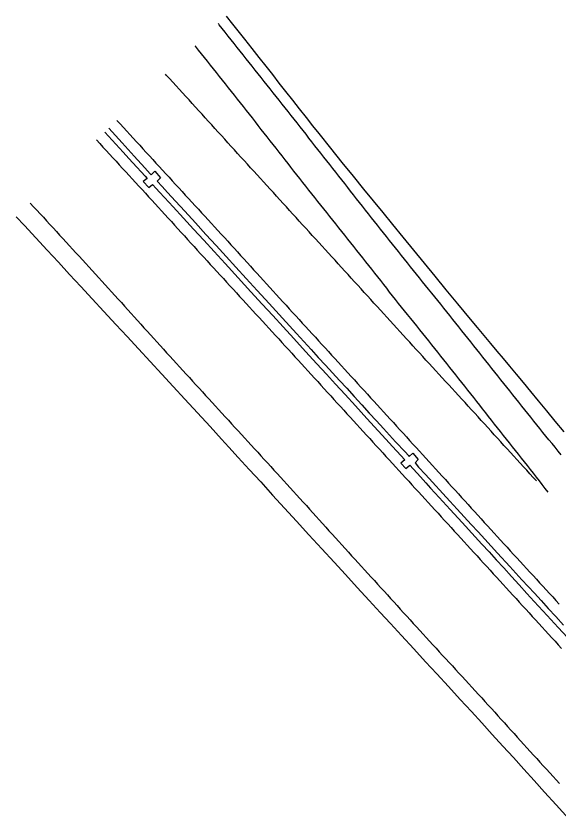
# Model space of a CAD drawing. Extents: x 1948091 to 1975253, y 787267 to 823306.
# Drawn here: x 1948090.5 to 1948372.2, y 822890.1 to 823306.5 of the extents above; entities that cross this region are included whole.
import ezdxf

# ---------------------------------------------------------------- set-up
doc = ezdxf.new("R2010")
doc.units = 0
doc.layers.add('RD_EX_Pavement_Markings', color=7, linetype='Continuous')
doc.layers.add('RD_EX_Road', color=7, linetype='Continuous')

msp = doc.modelspace()

# ---------------------------------------------------------------- linework, layer by layer
at = {"layer": 'RD_EX_Pavement_Markings'}
for points in [[(1948373.36, 823078.93), (1948371.79, 823080.87), (1948370.21, 823082.81), (1948368.64, 823084.75), (1948367.06, 823086.69), (1948365.49, 823088.63), (1948363.91, 823090.57), (1948362.35, 823092.52), (1948360.78, 823094.47), (1948359.22, 823096.42), (1948357.66, 823098.37), (1948356.09, 823100.32), (1948354.53, 823102.27), (1948352.96, 823104.22), (1948351.4, 823106.17), (1948349.84, 823108.12), (1948348.27, 823110.07), (1948346.71, 823112.02), (1948345.15, 823113.97), (1948343.58, 823115.92), (1948342.02, 823117.87), (1948340.45, 823119.82), (1948338.89, 823121.77), (1948337.33, 823123.72), (1948335.77, 823125.68), (1948334.22, 823127.64), (1948332.66, 823129.59), (1948331.11, 823131.55), (1948329.55, 823133.51), (1948327.99, 823135.46), (1948326.44, 823137.42), (1948324.88, 823139.38), (1948323.33, 823141.33), (1948321.77, 823143.29), (1948320.22, 823145.25), (1948318.66, 823147.2), (1948317.1, 823149.16), (1948315.55, 823151.12), (1948313.99, 823153.08), (1948312.44, 823155.03), (1948310.87, 823156.98), (1948309.31, 823158.93), (1948307.74, 823160.88), (1948306.18, 823162.83), (1948304.61, 823164.78), (1948303.05, 823166.73), (1948301.48, 823168.68), (1948299.92, 823170.62), (1948298.35, 823172.57), (1948296.78, 823174.52), (1948295.22, 823176.47), (1948293.65, 823178.42), (1948292.09, 823180.37), (1948290.52, 823182.32), (1948288.96, 823184.27), (1948287.39, 823186.22), (1948285.82, 823188.16), (1948284.27, 823190.12), (1948282.72, 823192.09), (1948281.17, 823194.05), (1948279.62, 823196.01), (1948278.07, 823197.97), (1948276.52, 823199.93), (1948274.97, 823201.89), (1948273.42, 823203.86), (1948271.87, 823205.82), (1948270.32, 823207.78), (1948268.77, 823209.74), (1948267.23, 823211.7), (1948265.68, 823213.67), (1948264.14, 823215.63), (1948262.59, 823217.6), (1948261.05, 823219.57), (1948259.5, 823221.53), (1948257.96, 823223.5), (1948256.41, 823225.46), (1948254.87, 823227.43), (1948253.32, 823229.39), (1948251.78, 823231.36), (1948250.23, 823233.32), (1948248.69, 823235.29), (1948247.15, 823237.26), (1948245.61, 823239.23), (1948244.06, 823241.19), (1948242.52, 823243.16), (1948240.98, 823245.13), (1948239.43, 823247.09), (1948237.89, 823249.06), (1948236.35, 823251.03), (1948234.8, 823252.99), (1948233.25, 823254.95), (1948231.69, 823256.91), (1948230.14, 823258.87), (1948228.59, 823260.83), (1948227.04, 823262.79), (1948225.49, 823264.75), (1948223.94, 823266.71), (1948222.38, 823268.67), (1948220.83, 823270.63), (1948219.28, 823272.59), (1948217.73, 823274.55), (1948216.18, 823276.51), (1948214.63, 823278.47), (1948213.07, 823280.43), (1948211.52, 823282.39), (1948209.97, 823284.35), (1948208.42, 823286.31), (1948206.86, 823288.27), (1948205.31, 823290.23), (1948203.76, 823292.18), (1948202.2, 823294.14), (1948200.65, 823296.1), (1948199.1, 823298.06), (1948197.54, 823300.02), (1948195.99, 823301.98), (1948195.52, 823302.57)], [(1948366.69, 823059.54), (1948365.15, 823061.5), (1948363.6, 823063.47), (1948362.06, 823065.43), (1948360.52, 823067.4), (1948358.97, 823069.37), (1948357.43, 823071.33), (1948355.88, 823073.3), (1948354.34, 823075.26), (1948352.8, 823077.23), (1948351.25, 823079.2), (1948349.71, 823081.16), (1948348.16, 823083.13), (1948346.62, 823085.09), (1948345.07, 823087.05), (1948343.51, 823089.01), (1948341.96, 823090.97), (1948340.41, 823092.93), (1948338.85, 823094.88), (1948337.3, 823096.84), (1948335.75, 823098.8), (1948334.2, 823100.76), (1948332.64, 823102.72), (1948331.09, 823104.68), (1948329.54, 823106.64), (1948327.98, 823108.59), (1948326.43, 823110.55), (1948324.88, 823112.51), (1948323.32, 823114.47), (1948321.77, 823116.43), (1948320.22, 823118.39), (1948318.67, 823120.35), (1948317.11, 823122.31), (1948315.56, 823124.27), (1948314.01, 823126.22), (1948312.45, 823128.18), (1948310.9, 823130.14), (1948309.35, 823132.1), (1948307.79, 823134.06), (1948306.23, 823136.01), (1948304.66, 823137.96), (1948303.1, 823139.91), (1948301.54, 823141.86), (1948299.97, 823143.81), (1948298.41, 823145.76), (1948296.84, 823147.71), (1948295.28, 823149.66), (1948293.72, 823151.61), (1948292.15, 823153.56), (1948290.59, 823155.51), (1948289.03, 823157.46), (1948287.47, 823159.42), (1948285.92, 823161.38), (1948284.38, 823163.34), (1948282.83, 823165.31), (1948281.28, 823167.27), (1948279.73, 823169.23), (1948278.19, 823171.2), (1948276.64, 823173.16), (1948275.09, 823175.12), (1948273.55, 823177.09), (1948272, 823179.05), (1948270.45, 823181.02), (1948268.9, 823182.98), (1948267.36, 823184.94), (1948265.81, 823186.91), (1948264.26, 823188.87), (1948262.71, 823190.83), (1948261.15, 823192.78), (1948259.59, 823194.73), (1948258.03, 823196.69), (1948256.47, 823198.64), (1948254.91, 823200.6), (1948253.35, 823202.55), (1948251.79, 823204.5), (1948250.23, 823206.46), (1948248.67, 823208.41), (1948247.11, 823210.36), (1948245.55, 823212.32), (1948243.99, 823214.27), (1948242.44, 823216.23), (1948240.89, 823218.2), (1948239.35, 823220.16), (1948237.81, 823222.13), (1948236.27, 823224.1), (1948234.73, 823226.07), (1948233.18, 823228.03), (1948231.64, 823230), (1948230.1, 823231.97), (1948228.56, 823233.94), (1948227.02, 823235.91), (1948225.47, 823237.87), (1948223.93, 823239.84), (1948222.39, 823241.81), (1948220.85, 823243.78), (1948219.31, 823245.74), (1948217.77, 823247.71), (1948216.22, 823249.68), (1948214.68, 823251.65), (1948213.14, 823253.61), (1948211.6, 823255.58), (1948210.06, 823257.55), (1948208.51, 823259.52), (1948206.95, 823261.47), (1948205.4, 823263.43), (1948203.84, 823265.38), (1948202.28, 823267.34), (1948200.72, 823269.29), (1948199.17, 823271.25), (1948197.61, 823273.2), (1948196.05, 823275.16), (1948194.49, 823277.12), (1948192.94, 823279.07), (1948191.38, 823281.03), (1948189.82, 823282.98), (1948188.26, 823284.94), (1948186.71, 823286.89), (1948185.15, 823288.85), (1948183.6, 823290.81), (1948183.43, 823291.04)], [(1948360.55, 823065.34), (1948358.86, 823067.18), (1948357.18, 823069.03), (1948355.5, 823070.88), (1948353.81, 823072.73), (1948352.13, 823074.58), (1948350.45, 823076.42), (1948348.76, 823078.27), (1948347.08, 823080.12), (1948345.4, 823081.97), (1948343.71, 823083.81), (1948342.03, 823085.66), (1948340.35, 823087.51), (1948338.66, 823089.36), (1948336.98, 823091.21), (1948335.29, 823093.05), (1948333.61, 823094.9), (1948331.93, 823096.75), (1948330.24, 823098.6), (1948328.55, 823100.44), (1948326.86, 823102.28), (1948325.18, 823104.12), (1948323.49, 823105.97), (1948321.8, 823107.81), (1948320.11, 823109.65), (1948318.42, 823111.49), (1948316.73, 823113.33), (1948315.04, 823115.18), (1948313.35, 823117.02), (1948311.66, 823118.86), (1948309.97, 823120.7), (1948308.28, 823122.55), (1948306.59, 823124.39), (1948304.9, 823126.23), (1948303.21, 823128.07), (1948301.52, 823129.92), (1948299.83, 823131.76), (1948298.14, 823133.6), (1948296.46, 823135.45), (1948294.77, 823137.29), (1948293.09, 823139.14), (1948291.4, 823140.99), (1948289.72, 823142.84), (1948288.03, 823144.68), (1948286.35, 823146.53), (1948284.67, 823148.38), (1948282.98, 823150.22), (1948281.3, 823152.07), (1948279.61, 823153.92), (1948277.93, 823155.77), (1948276.24, 823157.61), (1948274.56, 823159.46), (1948272.88, 823161.31), (1948271.19, 823163.16), (1948269.51, 823165), (1948267.82, 823166.85), (1948266.14, 823168.7), (1948264.46, 823170.55), (1948262.77, 823172.39), (1948261.09, 823174.24), (1948259.4, 823176.09), (1948257.72, 823177.93), (1948256.03, 823179.78), (1948254.35, 823181.63), (1948252.67, 823183.48), (1948250.98, 823185.32), (1948249.3, 823187.17), (1948247.61, 823189.02), (1948245.93, 823190.86), (1948244.24, 823192.71), (1948242.56, 823194.56), (1948240.87, 823196.41), (1948239.19, 823198.25), (1948237.5, 823200.1), (1948235.82, 823201.95), (1948234.13, 823203.79), (1948232.45, 823205.64), (1948230.76, 823207.49), (1948229.08, 823209.33), (1948227.39, 823211.18), (1948225.71, 823213.03), (1948224.02, 823214.87), (1948222.34, 823216.72), (1948220.65, 823218.57), (1948218.97, 823220.41), (1948217.28, 823222.26), (1948215.6, 823224.11), (1948213.91, 823225.95), (1948212.23, 823227.8), (1948210.54, 823229.65), (1948208.86, 823231.5), (1948207.17, 823233.34), (1948205.49, 823235.19), (1948203.81, 823237.04), (1948202.13, 823238.89), (1948200.45, 823240.74), (1948198.77, 823242.59), (1948197.08, 823244.44), (1948195.4, 823246.29), (1948193.72, 823248.14), (1948192.04, 823249.99), (1948190.36, 823251.84), (1948188.68, 823253.69), (1948187, 823255.54), (1948185.32, 823257.39), (1948183.64, 823259.24), (1948181.95, 823261.09), (1948180.27, 823262.94), (1948178.59, 823264.79), (1948176.91, 823266.64), (1948175.23, 823268.49), (1948173.55, 823270.34), (1948171.87, 823272.19), (1948170.18, 823274.04), (1948168.48, 823275.87), (1948168.03, 823276.36)], [(1948142.88, 823252.36), (1948144.56, 823250.52), (1948146.25, 823248.67), (1948147.93, 823246.82), (1948149.62, 823244.98), (1948151.3, 823243.13), (1948152.99, 823241.29), (1948154.67, 823239.44), (1948156.36, 823237.59), (1948158.05, 823235.75), (1948159.74, 823233.9), (1948161.43, 823232.06), (1948163.12, 823230.22), (1948164.81, 823228.38), (1948166.5, 823226.54), (1948168.19, 823224.69), (1948169.88, 823222.85), (1948171.57, 823221.01), (1948173.26, 823219.17), (1948174.95, 823217.33), (1948176.64, 823215.48), (1948178.33, 823213.64), (1948180.02, 823211.8), (1948181.71, 823209.96), (1948183.4, 823208.12), (1948185.1, 823206.28), (1948186.79, 823204.44), (1948188.48, 823202.6), (1948190.17, 823200.76), (1948191.87, 823198.92), (1948193.56, 823197.08), (1948195.25, 823195.24), (1948196.94, 823193.4), (1948198.64, 823191.56), (1948200.32, 823189.72), (1948202.01, 823187.87), (1948203.69, 823186.02), (1948205.37, 823184.17), (1948207.06, 823182.32), (1948208.74, 823180.47), (1948210.42, 823178.63), (1948212.1, 823176.78), (1948213.79, 823174.93), (1948215.47, 823173.08), (1948217.15, 823171.23), (1948218.84, 823169.39), (1948220.52, 823167.54), (1948222.2, 823165.69), (1948223.89, 823163.84), (1948225.57, 823161.99), (1948227.25, 823160.14), (1948228.94, 823158.3), (1948230.62, 823156.45), (1948232.3, 823154.6), (1948233.99, 823152.75), (1948235.67, 823150.91), (1948237.36, 823149.06), (1948239.05, 823147.22), (1948240.74, 823145.38), (1948242.43, 823143.53), (1948244.12, 823141.69), (1948245.81, 823139.85), (1948247.5, 823138.01), (1948249.19, 823136.16), (1948250.88, 823134.32), (1948252.57, 823132.48), (1948254.25, 823130.64), (1948255.94, 823128.79), (1948257.63, 823126.95), (1948259.32, 823125.11), (1948261.01, 823123.26), (1948262.7, 823121.42), (1948264.39, 823119.58), (1948266.08, 823117.74), (1948267.77, 823115.89), (1948269.46, 823114.05), (1948271.15, 823112.21), (1948272.83, 823110.36), (1948274.52, 823108.52), (1948276.21, 823106.67), (1948277.89, 823104.83), (1948279.58, 823102.98), (1948281.26, 823101.13), (1948282.95, 823099.29), (1948284.64, 823097.44), (1948286.32, 823095.6), (1948288.01, 823093.75), (1948289.69, 823091.91), (1948291.38, 823090.06), (1948293.07, 823088.22), (1948294.75, 823086.37), (1948296.44, 823084.52), (1948298.12, 823082.68), (1948299.81, 823080.83), (1948301.5, 823078.99), (1948303.18, 823077.14), (1948304.87, 823075.29), (1948306.55, 823073.45), (1948308.23, 823071.6), (1948309.92, 823069.75), (1948311.6, 823067.91), (1948313.29, 823066.06), (1948314.97, 823064.21), (1948316.66, 823062.36), (1948318.34, 823060.52), (1948320.02, 823058.67), (1948321.71, 823056.82), (1948323.39, 823054.98), (1948325.08, 823053.13), (1948326.76, 823051.28), (1948328.45, 823049.43), (1948330.13, 823047.59), (1948331.81, 823045.74), (1948333.5, 823043.89), (1948335.18, 823042.04), (1948336.87, 823040.2), (1948338.55, 823038.35), (1948340.23, 823036.5), (1948341.92, 823034.66), (1948343.6, 823032.81), (1948345.29, 823030.96), (1948346.98, 823029.12), (1948348.67, 823027.28), (1948350.37, 823025.44), (1948352.06, 823023.6), (1948353.75, 823021.76), (1948355.44, 823019.92), (1948357.13, 823018.08), (1948358.82, 823016.24), (1948360.51, 823014.4), (1948362.21, 823012.56), (1948363.9, 823010.72), (1948365.59, 823008.88), (1948367.28, 823007.04), (1948368.97, 823005.2), (1948370.66, 823003.36), (1948372.35, 823001.51)], [(1948132.23, 823242.21), (1948133.92, 823240.37), (1948135.61, 823238.53), (1948137.3, 823236.69), (1948139, 823234.85), (1948140.69, 823233.01), (1948142.38, 823231.17), (1948144.07, 823229.32), (1948145.76, 823227.48), (1948147.45, 823225.64), (1948149.14, 823223.8), (1948150.84, 823221.96), (1948152.53, 823220.12), (1948154.22, 823218.28), (1948155.91, 823216.44), (1948157.6, 823214.6), (1948159.29, 823212.76), (1948160.98, 823210.91), (1948162.67, 823209.07), (1948164.35, 823207.22), (1948166.04, 823205.37), (1948167.72, 823203.53), (1948169.41, 823201.68), (1948171.09, 823199.83), (1948172.78, 823197.99), (1948174.46, 823196.14), (1948176.15, 823194.29), (1948177.83, 823192.44), (1948179.52, 823190.6), (1948181.2, 823188.75), (1948182.89, 823186.9), (1948184.57, 823185.06), (1948186.25, 823183.21), (1948187.94, 823181.36), (1948189.62, 823179.52), (1948191.31, 823177.67), (1948193, 823175.83), (1948194.69, 823173.99), (1948196.38, 823172.14), (1948198.07, 823170.3), (1948199.76, 823168.46), (1948201.45, 823166.62), (1948203.14, 823164.78), (1948204.83, 823162.93), (1948206.52, 823161.09), (1948208.21, 823159.25), (1948209.9, 823157.41), (1948211.59, 823155.57), (1948213.28, 823153.72), (1948214.97, 823151.88), (1948216.66, 823150.04), (1948218.35, 823148.2), (1948220.04, 823146.36), (1948221.73, 823144.52), (1948223.42, 823142.67), (1948225.11, 823140.83), (1948226.8, 823138.99), (1948228.49, 823137.15), (1948230.18, 823135.31), (1948231.87, 823133.46), (1948233.56, 823131.62), (1948235.24, 823129.77), (1948236.93, 823127.92), (1948238.62, 823126.08), (1948240.3, 823124.23), (1948241.99, 823122.39), (1948243.67, 823120.54), (1948245.36, 823118.69), (1948247.04, 823116.85), (1948248.73, 823115), (1948250.42, 823113.16), (1948252.1, 823111.31), (1948253.79, 823109.47), (1948255.47, 823107.62), (1948257.16, 823105.77), (1948258.84, 823103.93), (1948260.53, 823102.08), (1948262.22, 823100.24), (1948263.9, 823098.39), (1948265.59, 823096.54), (1948267.27, 823094.7), (1948268.96, 823092.85), (1948270.64, 823091.01), (1948272.33, 823089.16), (1948274.02, 823087.32), (1948275.71, 823085.47), (1948277.39, 823083.63), (1948279.08, 823081.79), (1948280.77, 823079.94), (1948282.46, 823078.1), (1948284.15, 823076.25), (1948285.84, 823074.41), (1948287.52, 823072.57), (1948289.21, 823070.72), (1948290.9, 823068.88), (1948292.59, 823067.04), (1948294.28, 823065.19), (1948295.96, 823063.35), (1948297.65, 823061.51), (1948299.34, 823059.66), (1948301.03, 823057.82), (1948302.72, 823055.98), (1948304.41, 823054.13), (1948306.09, 823052.29), (1948307.78, 823050.44), (1948309.47, 823048.6), (1948311.16, 823046.76), (1948312.85, 823044.91), (1948314.53, 823043.07), (1948316.22, 823041.22), (1948317.91, 823039.38), (1948319.59, 823037.54), (1948321.28, 823035.69), (1948322.97, 823033.85), (1948324.65, 823032), (1948326.34, 823030.16), (1948328.03, 823028.31), (1948329.72, 823026.47), (1948331.4, 823024.62), (1948333.09, 823022.78), (1948334.78, 823020.93), (1948336.46, 823019.09), (1948338.15, 823017.24), (1948339.84, 823015.4), (1948341.52, 823013.55), (1948343.21, 823011.71), (1948344.9, 823009.87), (1948346.59, 823008.02), (1948348.27, 823006.18), (1948349.96, 823004.33), (1948351.65, 823002.49), (1948353.33, 823000.64), (1948355.02, 822998.8), (1948356.71, 822996.95), (1948358.39, 822995.11), (1948360.08, 822993.26), (1948361.77, 822991.42), (1948363.45, 822989.57), (1948365.14, 822987.72), (1948366.82, 822985.88), (1948368.51, 822984.03), (1948370.2, 822982.19), (1948371.88, 822980.34), (1948373.57, 822978.5)], [(1948097.86, 823209.43), (1948099.56, 823207.6), (1948101.26, 823205.77), (1948102.96, 823203.94), (1948104.67, 823202.11), (1948106.37, 823200.27), (1948108.06, 823198.43), (1948109.75, 823196.59), (1948111.44, 823194.75), (1948113.12, 823192.9), (1948114.81, 823191.06), (1948116.5, 823189.22), (1948118.19, 823187.37), (1948119.88, 823185.53), (1948121.57, 823183.69), (1948123.26, 823181.85), (1948124.95, 823180), (1948126.64, 823178.16), (1948128.33, 823176.32), (1948130.01, 823174.47), (1948131.7, 823172.63), (1948133.39, 823170.78), (1948135.07, 823168.93), (1948136.75, 823167.08), (1948138.42, 823165.23), (1948140.1, 823163.37), (1948141.78, 823161.52), (1948143.46, 823159.67), (1948145.14, 823157.82), (1948146.82, 823155.96), (1948148.5, 823154.11), (1948150.18, 823152.26), (1948151.85, 823150.41), (1948153.53, 823148.56), (1948155.21, 823146.7), (1948156.89, 823144.85), (1948158.57, 823143), (1948160.25, 823141.15), (1948161.93, 823139.29), (1948163.61, 823137.44), (1948165.28, 823135.59), (1948166.96, 823133.74), (1948168.64, 823131.88), (1948170.32, 823130.03), (1948172, 823128.18), (1948173.69, 823126.33), (1948175.38, 823124.49), (1948177.06, 823122.65), (1948178.75, 823120.8), (1948180.44, 823118.96), (1948182.13, 823117.12), (1948183.82, 823115.27), (1948185.51, 823113.43), (1948187.19, 823111.59), (1948188.88, 823109.74), (1948190.57, 823107.9), (1948192.26, 823106.06), (1948193.95, 823104.21), (1948195.64, 823102.37), (1948197.33, 823100.53), (1948199.01, 823098.68), (1948200.7, 823096.84), (1948202.39, 823094.99), (1948204.08, 823093.15), (1948205.76, 823091.31), (1948207.45, 823089.46), (1948209.14, 823087.62), (1948210.83, 823085.77), (1948212.51, 823083.93), (1948214.2, 823082.08), (1948215.89, 823080.24), (1948217.58, 823078.39), (1948219.26, 823076.55), (1948220.95, 823074.7), (1948222.64, 823072.86), (1948224.32, 823071.02), (1948226.01, 823069.17), (1948227.7, 823067.33), (1948229.39, 823065.48), (1948231.07, 823063.64), (1948232.76, 823061.79), (1948234.45, 823059.95), (1948236.12, 823058.09), (1948237.8, 823056.24), (1948239.48, 823054.39), (1948241.16, 823052.54), (1948242.84, 823050.68), (1948244.51, 823048.83), (1948246.19, 823046.98), (1948247.87, 823045.12), (1948249.55, 823043.27), (1948251.22, 823041.42), (1948252.9, 823039.56), (1948254.58, 823037.71), (1948256.26, 823035.86), (1948257.93, 823034), (1948259.61, 823032.15), (1948261.29, 823030.3), (1948262.97, 823028.44), (1948264.65, 823026.59), (1948266.33, 823024.74), (1948268.01, 823022.9), (1948269.7, 823021.05), (1948271.38, 823019.2), (1948273.07, 823017.36), (1948274.75, 823015.51), (1948276.44, 823013.66), (1948278.12, 823011.82), (1948279.81, 823009.97), (1948281.49, 823008.12), (1948283.18, 823006.28), (1948284.86, 823004.43), (1948286.55, 823002.58), (1948288.23, 823000.74), (1948289.91, 822998.89), (1948291.6, 822997.04), (1948293.28, 822995.2), (1948294.97, 822993.35), (1948296.65, 822991.5), (1948298.34, 822989.66), (1948300.02, 822987.81), (1948301.71, 822985.96), (1948303.39, 822984.12), (1948305.08, 822982.27), (1948306.77, 822980.43), (1948308.46, 822978.59), (1948310.15, 822976.75), (1948311.84, 822974.91), (1948313.54, 822973.07), (1948315.23, 822971.23), (1948316.92, 822969.39), (1948318.61, 822967.55), (1948320.3, 822965.7), (1948321.99, 822963.86), (1948323.69, 822962.02), (1948325.38, 822960.18), (1948327.07, 822958.34), (1948328.76, 822956.5), (1948330.45, 822954.66), (1948332.14, 822952.82), (1948333.83, 822950.98), (1948335.51, 822949.13), (1948337.19, 822947.27), (1948338.87, 822945.42), (1948340.54, 822943.57), (1948342.22, 822941.71), (1948343.9, 822939.86), (1948345.58, 822938.01), (1948347.25, 822936.15), (1948348.93, 822934.3), (1948350.61, 822932.44), (1948352.29, 822930.59), (1948353.96, 822928.74), (1948355.64, 822926.88), (1948357.32, 822925.03), (1948359, 822923.18), (1948360.68, 822921.33), (1948362.37, 822919.49), (1948364.06, 822917.65), (1948365.76, 822915.81), (1948367.45, 822913.97), (1948369.14, 822912.13), (1948370.83, 822910.29), (1948372.52, 822908.45)]]:
    msp.add_lwpolyline(points, dxfattribs=at)
at = {"layer": 'RD_EX_Road'}
for points in [[(1948199.6, 823306.46), (1948202.85, 823302.33), (1948209.04, 823294.49), (1948212.82, 823289.71), (1948216.49, 823285.05), (1948220.05, 823280.51), (1948223.51, 823276.1), (1948226.93, 823271.73), (1948230.4, 823267.3), (1948233.93, 823262.83), (1948237.5, 823258.3), (1948241.02, 823253.85), (1948244.4, 823249.6), (1948247.62, 823245.55), (1948253.69, 823237.96), (1948259.63, 823230.57), (1948265.45, 823223.35), (1948270.85, 823216.71), (1948275.84, 823210.62), (1948280.84, 823204.53), (1948285.93, 823198.33), (1948291.23, 823191.85), (1948296.73, 823185.11), (1948302.26, 823178.33), (1948307.8, 823171.53), (1948313.57, 823164.49), (1948319.62, 823157.15), (1948322.85, 823153.25), (1948326.23, 823149.19), (1948329.76, 823144.96), (1948333.31, 823140.71), (1948336.74, 823136.61), (1948340.05, 823132.65), (1948343.25, 823128.82), (1948346.49, 823124.94), (1948349.94, 823120.8), (1948353.59, 823116.41), (1948357.45, 823111.77), (1948361.51, 823106.88), (1948365.75, 823101.77), (1948370.17, 823096.44), (1948374.77, 823090.88)], [(1948136.51, 823246.29), (1948140.34, 823242.11), (1948146.14, 823235.79), (1948149.03, 823232.66), (1948153.18, 823228.12), (1948155.46, 823225.61), (1948157.47, 823223.4), (1948158.49, 823222.29), (1948156.53, 823220.69), (1948159.35, 823217.57), (1948161.31, 823219.16), (1948163.28, 823217.04), (1948165.01, 823215.14), (1948167.58, 823212.33), (1948172.03, 823207.49), (1948177.39, 823201.69), (1948182.65, 823195.99), (1948187.91, 823190.27), (1948193.26, 823184.43), (1948199.06, 823178.07), (1948205.69, 823170.78), (1948212.36, 823163.47), (1948218.27, 823157.05), (1948223.74, 823151.12), (1948229.1, 823145.3), (1948234.67, 823139.22), (1948240.77, 823132.54), (1948246.66, 823126.08), (1948251.61, 823120.66), (1948256.25, 823115.58), (1948261.22, 823110.15), (1948266.64, 823104.24), (1948272.61, 823097.73), (1948278.46, 823091.33), (1948282.34, 823087.06), (1948285.82, 823083.23), (1948290.18, 823078.53), (1948292.24, 823076.35), (1948290.19, 823074.62), (1948292.83, 823071.82), (1948294.84, 823073.52), (1948300.3, 823067.45), (1948303.14, 823064.34), (1948305.65, 823061.63), (1948310.11, 823056.79), (1948315.81, 823050.59), (1948322.03, 823043.78), (1948328.75, 823036.43), (1948332.29, 823032.56), (1948335.96, 823028.58), (1948339.73, 823024.47), (1948343.61, 823020.24), (1948347.58, 823015.88), (1948351.65, 823011.4), (1948355.64, 823007), (1948359.37, 823002.91), (1948366.04, 822995.61), (1948371.75, 822989.39), (1948376.61, 822984.12)], [(1948138.57, 823248.27), (1948145.49, 823240.69), (1948151.86, 823233.73), (1948157.4, 823227.67), (1948160.12, 823224.71), (1948160.6, 823224.18), (1948162.51, 823226.04), (1948165.43, 823222.62), (1948163.7, 823220.86), (1948166.32, 823217.99), (1948169.17, 823214.88), (1948173.19, 823210.48), (1948178.01, 823205.22), (1948183.56, 823199.16), (1948189.04, 823193.19), (1948194.32, 823187.44), (1948199.5, 823181.83), (1948204.63, 823176.27), (1948209.98, 823170.43), (1948215.64, 823164.2), (1948221.91, 823157.31), (1948225.29, 823153.6), (1948228.8, 823149.76), (1948232.39, 823145.82), (1948236.06, 823141.79), (1948239.82, 823137.67), (1948243.59, 823133.53), (1948247.32, 823129.45), (1948251.01, 823125.44), (1948254.64, 823121.49), (1948258.31, 823117.51), (1948262.07, 823113.41), (1948265.94, 823109.19), (1948269.91, 823104.86), (1948273.83, 823100.57), (1948277.56, 823096.48), (1948281.1, 823092.61), (1948287.49, 823085.61), (1948292.34, 823080.38), (1948294.15, 823078.47), (1948294.57, 823078.01), (1948296.36, 823079.71), (1948299.18, 823076.41), (1948297.59, 823074.67), (1948299.43, 823072.58), (1948302.96, 823068.66), (1948306.58, 823064.74), (1948312.05, 823058.79), (1948315.6, 823054.92), (1948319.38, 823050.8), (1948323.08, 823046.77), (1948326.7, 823042.83), (1948330.24, 823038.98), (1948333.7, 823035.22), (1948340.37, 823027.96), (1948346.74, 823021.01), (1948353.05, 823014.11), (1948359.46, 823007.1), (1948362.94, 823003.3), (1948366.63, 822999.27), (1948370.53, 822995), (1948374.51, 822990.64)], [(1948090.5, 823202.41), (1948094.81, 823197.8), (1948100.79, 823191.42), (1948106.71, 823185.06), (1948112.54, 823178.75), (1948118.31, 823172.48), (1948124.05, 823166.25), (1948129.92, 823159.88), (1948136.1, 823153.21), (1948142.28, 823146.54), (1948148.16, 823140.19), (1948154, 823133.88), (1948160.04, 823127.34), (1948166.11, 823120.75), (1948172.02, 823114.3), (1948178.08, 823107.69), (1948184.62, 823100.62), (1948191.15, 823093.55), (1948197.2, 823086.97), (1948201, 823082.82), (1948205.84, 823077.56), (1948211.54, 823071.36), (1948217.48, 823064.85), (1948223.64, 823058.04), (1948229.81, 823051.26), (1948235.99, 823044.5), (1948242.47, 823037.43), (1948249.19, 823030.11), (1948255.53, 823023.22), (1948261.48, 823016.77), (1948267.57, 823010.16), (1948273.79, 823003.42), (1948279.52, 822997.21), (1948284.81, 822991.47), (1948290.58, 822985.15), (1948296.87, 822978.24), (1948302.97, 822971.59), (1948308.83, 822965.27), (1948314.84, 822958.76), (1948321, 822952.08), (1948326.81, 822945.76), (1948332.23, 822939.83), (1948337.65, 822933.89), (1948343.14, 822927.89), (1948348.6, 822921.89), (1948354.02, 822915.89), (1948359.39, 822909.96), (1948364.81, 822904), (1948370.81, 822897.37), (1948377.41, 822890.07)]]:
    msp.add_lwpolyline(points, dxfattribs=at)

doc.saveas('drawing.dxf')
